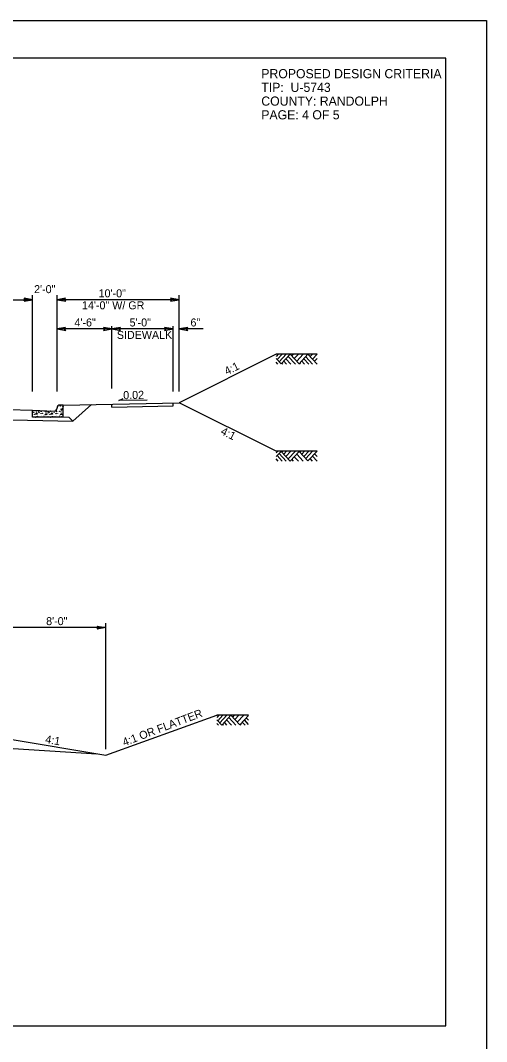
# Model space of a CAD drawing. Extents: x 1901670 to 1902225, y 193498 to 194278.
# Drawn here: x 1901741.8 to 1901780, y 194103.6 to 194187.3 of the extents above; entities that cross this region are included whole.
import ezdxf

# ---------------------------------------------------------------- set-up
doc = ezdxf.new("R2010")
doc.units = 0
for name, color, linetype in [('Old_Level_1', 7, 'Continuous'), ('Old_Level_10', 7, 'Continuous'), ('Old_Level_2', 7, 'Continuous'), ('Prop Dimension', 7, 'Continuous'), ('Prop Dimension Text', 7, 'Continuous'), ('Scratch_Level_0', 7, 'Continuous'), ('Typical Curb CELL', 7, 'Continuous'), ('Typical Hinge Slope Interstate CELL', 7, 'Continuous'), ('Typical Pavement Slope CELL', 7, 'Continuous'), ('Typical Terminator CELL', 7, 'Continuous')]:
    doc.layers.add(name, color=color, linetype=linetype)

# ---------------------------------------------------------------- blocks, each defined once
blk = doc.blocks.new('TERMINATOR')
at = {"layer": 'Typical Terminator CELL'}
blk.add_lwpolyline([(-0.469, 0.081), (0, 0), (-0.471, -0.083), (-0.411, 0)], close=True, dxfattribs=at)

msp = doc.modelspace()

# ---------------------------------------------------------------- linework, layer by layer
at = {"layer": 'Old_Level_1'}
for p, q in [((1901762.907, 194159.946), (1901762.737, 194159.763)), ((1901763.141, 194159.149), (1901762.737, 194159.584)), ((1901763.227, 194159.946), (1901762.813, 194159.502)), ((1901763.56, 194159.946), (1901762.98, 194159.323)), ((1901763.882, 194159.945), (1901763.141, 194159.149)), ((1901763.567, 194159.141), (1901763.35, 194159.374)), ((1901763.933, 194159.141), (1901763.533, 194159.57)), ((1901764.303, 194159.141), (1901763.717, 194159.769)), ((1901764.613, 194159.159), (1901763.882, 194159.945)), ((1901764.146, 194159.946), (1901764.013, 194159.803)), ((1901764.548, 194159.946), (1901764.215, 194159.587)), ((1901764.946, 194159.946), (1901764.413, 194159.373)), ((1901765.337, 194159.938), (1901764.613, 194159.159)), ((1901765.049, 194159.141), (1901764.822, 194159.384)), ((1901765.396, 194159.141), (1901764.995, 194159.57)), ((1901765.705, 194159.141), (1901765.151, 194159.737)), ((1901766.079, 194159.141), (1901765.337, 194159.938)), ((1901765.704, 194159.946), (1901765.517, 194159.745)), ((1901766.079, 194159.946), (1901765.704, 194159.543)), ((1901766.079, 194159.584), (1901765.873, 194159.362)), ((1901762.871, 194159.141), (1901762.737, 194159.284)), ((1901763.272, 194159.141), (1901763.203, 194159.215)), ((1901764.738, 194159.141), (1901764.667, 194159.217)), ((1901749.851, 194156.139), (1901750.184, 194156.306)), ((1901752.166, 194156.187), (1901749.851, 194156.139)), ((1901740.78, 194155.401), (1901742.78, 194155.361)), ((1901747.609, 194155.824), (1901746.086, 194154.462)), ((1901733.782, 194154.708), (1901746.086, 194154.462)), ((1901745.78, 194154.768), (1901745.28, 194154.778)), ((1901745.78, 194154.768), (1901746.086, 194154.462)), ((1901762.871, 194151.989), (1901762.737, 194151.846)), ((1901763.141, 194151.981), (1901762.737, 194151.546)), ((1901763.56, 194151.184), (1901762.98, 194151.807)), ((1901763.882, 194151.185), (1901763.141, 194151.981)), ((1901763.272, 194151.989), (1901763.203, 194151.915)), ((1901763.567, 194151.989), (1901763.35, 194151.756)), ((1901763.933, 194151.989), (1901763.533, 194151.56)), ((1901764.303, 194151.989), (1901763.717, 194151.361)), ((1901764.613, 194151.971), (1901763.882, 194151.185)), ((1901765.337, 194151.192), (1901764.613, 194151.971)), ((1901764.738, 194151.989), (1901764.667, 194151.913)), ((1901765.049, 194151.989), (1901764.822, 194151.746)), ((1901765.396, 194151.989), (1901764.995, 194151.56)), ((1901765.705, 194151.989), (1901765.151, 194151.393)), ((1901766.079, 194151.989), (1901765.337, 194151.192)), ((1901762.907, 194151.184), (1901762.737, 194151.367)), ((1901763.227, 194151.184), (1901762.813, 194151.628)), ((1901764.146, 194151.184), (1901764.013, 194151.327)), ((1901764.548, 194151.184), (1901764.215, 194151.543)), ((1901764.946, 194151.184), (1901764.413, 194151.757)), ((1901765.704, 194151.184), (1901765.517, 194151.385)), ((1901766.079, 194151.184), (1901765.704, 194151.587)), ((1901766.079, 194151.546), (1901765.873, 194151.768)), ((1901758.043, 194130.342), (1901757.873, 194130.159)), ((1901758.363, 194130.342), (1901757.949, 194129.898)), ((1901758.696, 194130.342), (1901758.116, 194129.719)), ((1901759.018, 194130.341), (1901758.277, 194129.545)), ((1901759.439, 194129.537), (1901758.853, 194130.165)), ((1901759.749, 194129.555), (1901759.018, 194130.341)), ((1901759.282, 194130.342), (1901759.149, 194130.199)), ((1901759.684, 194130.342), (1901759.351, 194129.983)), ((1901760.082, 194130.342), (1901759.549, 194129.769)), ((1901760.473, 194130.334), (1901759.749, 194129.555)), ((1901760.473, 194129.933), (1901760.287, 194130.133)), ((1901758.277, 194129.545), (1901757.873, 194129.98)), ((1901758.007, 194129.537), (1901757.873, 194129.68)), ((1901758.408, 194129.537), (1901758.339, 194129.611)), ((1901758.703, 194129.537), (1901758.486, 194129.77)), ((1901759.069, 194129.537), (1901758.669, 194129.966)), ((1901759.874, 194129.537), (1901759.803, 194129.613)), ((1901760.185, 194129.537), (1901759.958, 194129.78)), ((1901760.473, 194129.6), (1901760.131, 194129.966)), ((1901740.78, 194128.399), (1901748.78, 194127.066)), ((1901739.631, 194127.715), (1901748.034, 194127.19))]:
    msp.add_line(p, q, dxfattribs=at)
msp.add_lwpolyline([(1901760.473, 194130.342), (1901757.873, 194130.342)], dxfattribs=at)
at = {"layer": 'Old_Level_10'}
msp.add_lwpolyline([(1901673.525, 194104.872), (1901776.645, 194104.872), (1901776.645, 194184.208), (1901673.525, 194184.208)], close=True, dxfattribs=at)
at = {"layer": 'Prop Dimension'}
for p, q in [((1901728.78, 194164.411), (1901742.78, 194164.411)), ((1901742.78, 194156.899), (1901742.78, 194164.781)), ((1901742.78, 194156.899), (1901742.78, 194164.741)), ((1901744.78, 194156.899), (1901744.78, 194164.781)), ((1901754.78, 194164.411), (1901744.78, 194164.411)), ((1901754.78, 194156.899), (1901754.78, 194164.781)), ((1901749.28, 194162.021), (1901744.78, 194162.021)), ((1901749.28, 194157.12), (1901749.28, 194162.248)), ((1901754.28, 194162.021), (1901749.28, 194162.021)), ((1901754.28, 194156.899), (1901754.28, 194162.248)), ((1901756.746, 194162.021), (1901754.78, 194162.021))]:
    msp.add_line(p, q, dxfattribs=at)
at = {"layer": 'Prop Dimension Text'}
for p, q in [((1901748.78, 194127.558), (1901748.78, 194137.906)), ((1901748.78, 194137.536), (1901740.78, 194137.536))]:
    msp.add_line(p, q, dxfattribs=at)
at = {"layer": 'Scratch_Level_0'}
msp.add_lwpolyline([(1901669.969, 194187.31), (1901779.969, 194187.31), (1901779.969, 194102.31), (1901669.969, 194102.31)], close=True, dxfattribs=at)
at = {"layer": 'Typical Curb CELL'}
for p, q in [((1901742.78, 194154.778), (1901742.78, 194155.361)), ((1901742.78, 194155.361), (1901744.53, 194155.288)), ((1901743.041, 194155.018), (1901743.127, 194155.137)), ((1901743.127, 194155.137), (1901743.161, 194155.024)), ((1901744.29, 194155.018), (1901744.376, 194155.137)), ((1901744.376, 194155.137), (1901744.41, 194155.024)), ((1901744.78, 194155.528), (1901744.78, 194155.538)), ((1901745.28, 194155.778), (1901745.019, 194155.778)), ((1901745.089, 194155.445), (1901745.106, 194155.354)), ((1901745.243, 194155.4), (1901745.089, 194155.445)), ((1901745.106, 194155.354), (1901745.243, 194155.4)), ((1901745.28, 194154.778), (1901745.28, 194155.778)), ((1901745.28, 194154.778), (1901742.78, 194154.778)), ((1901743.161, 194155.024), (1901743.041, 194155.018)), ((1901743.806, 194154.966), (1901743.869, 194155.081)), ((1901743.972, 194155.006), (1901743.806, 194154.966)), ((1901743.869, 194155.081), (1901743.972, 194155.006)), ((1901744.41, 194155.024), (1901744.29, 194155.018)), ((1901745.055, 194154.966), (1901745.117, 194155.081)), ((1901745.22, 194155.006), (1901745.055, 194154.966)), ((1901745.117, 194155.081), (1901745.22, 194155.006))]:
    msp.add_line(p, q, dxfattribs=at)
for centre in [(1901742.814, 194155.212), (1901742.87, 194155.178), (1901742.978, 194155.303), (1901743.075, 194155.218), (1901743.121, 194155.32), (1901743.27, 194155.257), (1901743.298, 194155.155), (1901743.475, 194155.241), (1901743.492, 194155.291), (1901743.749, 194155.263), (1901743.869, 194155.212), (1901744.063, 194155.212), (1901744.119, 194155.178), (1901744.227, 194155.272), (1901744.324, 194155.218), (1901744.519, 194155.257), (1901744.547, 194155.155), (1901744.724, 194155.241), (1901744.741, 194155.291), (1901744.998, 194155.263), (1901745.05, 194155.702), (1901745.118, 194155.212), (1901745.215, 194155.485), (1901745.266, 194155.668), (1901742.791, 194154.807), (1901742.797, 194155.115), (1901742.854, 194154.972), (1901742.95, 194155.018), (1901743.001, 194154.784), (1901743.161, 194154.852), (1901743.366, 194154.83), (1901743.447, 194155.069), (1901743.481, 194154.915), (1901743.538, 194154.801), (1901743.572, 194155.098), (1901743.715, 194154.864), (1901743.886, 194154.824), (1901744.04, 194154.807), (1901744.046, 194155.115), (1901744.103, 194154.972), (1901744.199, 194155.018), (1901744.25, 194154.784), (1901744.41, 194154.852), (1901744.616, 194154.83), (1901744.696, 194155.069), (1901744.73, 194154.915), (1901744.787, 194154.801), (1901744.821, 194155.098), (1901744.964, 194154.864), (1901745.135, 194154.824)]:
    msp.add_circle(centre, 0.00802, dxfattribs=at)
for centre, start, end in [((1901744.54, 194155.528), 267.61539, 359.99984), ((1901745.019, 194155.538), 89.99984, 179.99984)]:
    msp.add_arc(centre, 0.24, start, end, dxfattribs=at)
at = {"layer": 'Typical Pavement Slope CELL'}
for p, q in [((1901762.737, 194159.946), (1901754.78, 194155.968)), ((1901745.28, 194155.778), (1901754.78, 194155.968)), ((1901749.28, 194155.608), (1901749.28, 194155.858)), ((1901749.28, 194155.608), (1901754.28, 194155.708)), ((1901754.28, 194155.708), (1901754.28, 194155.958)), ((1901762.737, 194151.989), (1901754.78, 194155.968)), ((1901748.78, 194127.066), (1901757.873, 194130.342))]:
    msp.add_line(p, q, dxfattribs=at)
for points in [[(1901766.079, 194159.946), (1901762.737, 194159.946)], [(1901766.079, 194151.989), (1901762.737, 194151.989)]]:
    msp.add_lwpolyline(points, dxfattribs=at)

# ---------------------------------------------------------------- block references
at = {"layer": 'Prop Dimension', "xscale": 1.5}
for p, yscale in [((1901742.78, 194164.411), -1.5), ((1901742.78, 194164.411), 1.5), ((1901754.78, 194164.411), -1.5), ((1901749.28, 194162.021), -1.5), ((1901754.28, 194162.021), -1.5), ((1901748.78, 194137.536), 1.5)]:
    msp.add_blockref('TERMINATOR', p, dxfattribs=dict(at, yscale=yscale))
at = {"layer": 'Prop Dimension', "xscale": 1.5, "yscale": -1.5, "rotation": 180}
for p in [(1901744.78, 194164.411), (1901744.78, 194162.021), (1901749.28, 194162.021), (1901754.78, 194162.021)]:
    msp.add_blockref('TERMINATOR', p, dxfattribs=at)

# ---------------------------------------------------------------- texts
at = {"layer": 'Old_Level_1'}
for s, p in [('PROPOSED DESIGN CRITERIA', (1901761.514, 194182.572)), ('TIP:  U-5743', (1901761.514, 194181.447)), ('COUNTY: RANDOLPH', (1901761.514, 194180.322)), ('PAGE: 4 OF 5', (1901761.514, 194179.197))]:
    msp.add_text(s, height=0.75, dxfattribs=at).set_placement(p)
for s, rotation, p in [('4:1', 26.56505, (1901758.69, 194158.213)), ('4:1', 333.43495, (1901758.124, 194153.423)), ('4:1 OR FLATTER', 20.83423, (1901750.29, 194127.797))]:
    msp.add_text(s, height=0.656, rotation=rotation, dxfattribs=at).set_placement(p)
at = {"layer": 'Old_Level_2'}
msp.add_text('0.02', height=0.656, rotation=1.19158, dxfattribs=at).set_placement((1901750.206, 194156.257))
at = {"layer": 'Prop Dimension'}
for s, p in [('2\'-0" ', (1901742.897, 194164.95)), ('10\'-0" ', (1901748.185, 194164.609)), ('14\'-0" W/ GR ', (1901746.823, 194163.626)), ('4\'-6" ', (1901746.206, 194162.219)), ('5\'-0" ', (1901750.725, 194162.219)), ('6" ', (1901755.711, 194162.219)), ('SIDEWALK', (1901749.679, 194161.198)), ('8\'-0" ', (1901743.884, 194137.734))]:
    msp.add_text(s, height=0.656, dxfattribs=at).set_placement(p)
at = {"layer": 'Typical Hinge Slope Interstate CELL'}
msp.add_text('4:1', height=0.656, rotation=350.53768, dxfattribs=at).set_placement((1901743.783, 194128.077))

doc.saveas('drawing.dxf')
